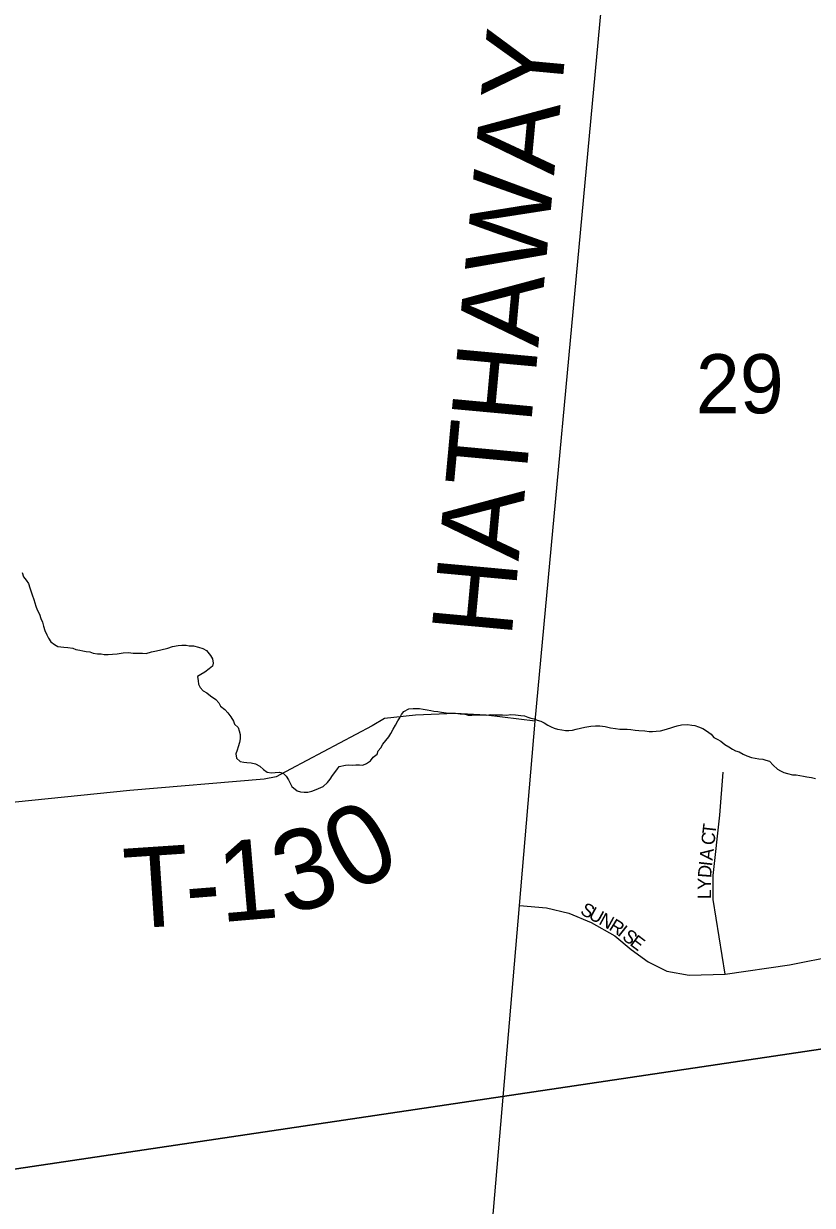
# Model space of a CAD drawing. Extents: x 1310247 to 1664935, y 284496 to 704931.
# Drawn here: x 1495736 to 1498685, y 553181 to 557601 of the extents above; entities that cross this region are included whole.
import ezdxf

# ---------------------------------------------------------------- set-up
doc = ezdxf.new("R2010")
doc.units = 0
for name, color, linetype in [('GM_P_State_Location', 7, 'Continuous'), ('GM_X_County', 7, 'Continuous'), ('GM_X_County_Subdivision_Text', 7, 'Continuous'), ('GM_X_Minor_River_Text', 7, 'Continuous'), ('GM_X_State_Location', 7, 'Continuous'), ('GM_X_Township_Subdivision', 7, 'Continuous'), ('GM_X_US_Location', 7, 'Continuous')]:
    doc.layers.add(name, color=color, linetype=linetype)

msp = doc.modelspace()

# ---------------------------------------------------------------- linework, layer by layer
at = {"layer": 'GM_X_County'}
for points in [[(1495336.9, 558652.9), (1500750.3, 559431.5), (1500264.8, 553995.7), (1494844.9, 553189.2)], [(1494844.9, 553189.2), (1500264.8, 553995.7), (1499794.1, 548615.4), (1494320.9, 547636.3)]]:
    msp.add_lwpolyline(points, close=True, dxfattribs=at)
at = {"layer": 'GM_X_County_Subdivision_Text'}
for points in [[(1497349.5, 551478.9), (1497589.6, 554302.6), (1497648.1, 554991.2), (1498257.7, 561561.1)], [(1497648.1, 554991.2), (1497465.6, 555014.1), (1497347.9, 555020.1), (1497201.2, 555014.1), (1497085.5, 555001.2), (1497039.6, 554974.3), (1496734.3, 554812.6), (1496680, 554783.8), (1496635.6, 554774.7), (1496132.8, 554732.8), (1495216, 554639)]]:
    msp.add_lwpolyline(points, dxfattribs=at)
at = {"layer": 'GM_X_Minor_River_Text'}
for points in [[(1495730.3, 555547.8), (1495735.9, 555531.6), (1495745.6, 555519.3), (1495753.4, 555507.1), (1495759, 555490.9), (1495768.3, 555464.6), (1495773.9, 555446.4), (1495781.3, 555422.1), (1495786.9, 555407.9), (1495794.6, 555391.7), (1495800.2, 555375.5), (1495805.8, 555361.3), (1495809.5, 555347.2), (1495815.1, 555331), (1495822.7, 555314.7), (1495828.4, 555302.5), (1495838.1, 555288.2), (1495851.8, 555277.9), (1495863.7, 555271.5), (1495885.7, 555269), (1495901.7, 555266.6), (1495919.7, 555264.1), (1495931.6, 555259.8), (1495945.6, 555257.4), (1495957.6, 555255.1), (1495969.6, 555252.8), (1495983.6, 555250.5), (1495995.5, 555246.2), (1496011.5, 555243.8), (1496025.5, 555243.4), (1496037.5, 555241.1), (1496051.5, 555240.7), (1496067.6, 555242.3), (1496085.7, 555243.9), (1496107.9, 555247.3), (1496128, 555248.8), (1496146, 555246.4), (1496164, 555245.9), (1496180.1, 555245.5), (1496194.1, 555245.2), (1496214.3, 555250.7), (1496232.5, 555254.2), (1496248.6, 555257.9), (1496274.9, 555265.2), (1496293.1, 555270.8), (1496313.3, 555274.3), (1496327.3, 555275.9), (1496343.4, 555275.5), (1496355.4, 555273.2), (1496371.4, 555272.8), (1496389.4, 555268.4), (1496405.3, 555263.9), (1496419.1, 555255.6), (1496434.7, 555237.1), (1496442.4, 555224.9)], [(1496442.4, 555224.9), (1496444, 555208.8), (1496441.7, 555196.8), (1496429.4, 555187.1), (1496413.1, 555175.5), (1496398.8, 555165.8), (1496386.5, 555158.1), (1496388.1, 555142), (1496389.8, 555129.9), (1496395.5, 555117.7), (1496407.3, 555105.4), (1496421.1, 555097), (1496434.9, 555086.6), (1496454.6, 555072.1), (1496466.3, 555059.7), (1496472, 555047.6), (1496487.7, 555035.1), (1496499.4, 555022.8), (1496511.1, 555008.4), (1496520.7, 554992.1), (1496524.4, 554980), (1496538.2, 554967.6), (1496541.9, 554955.5), (1496545.5, 554941.3), (1496545.1, 554925.3), (1496542.7, 554911.3), (1496538.3, 554895.4), (1496534, 554883.4), (1496529.6, 554869.5), (1496531.2, 554853.4), (1496545, 554841), (1496558.9, 554838.7), (1496570.9, 554836.4), (1496587, 554835.9), (1496602.9, 554831.5), (1496618.7, 554823.1), (1496632.5, 554810.7), (1496646.3, 554800.4), (1496662.2, 554797.9), (1496676.3, 554799.6), (1496692.4, 554801.2), (1496706.4, 554796.8), (1496718.1, 554786.5), (1496725.8, 554772.3), (1496739.2, 554747.8), (1496758.9, 554731.3), (1496770.8, 554727), (1496784.8, 554726.6), (1496798.9, 554726.3), (1496813, 554729.9), (1496829.2, 554735.5), (1496855.6, 554746.9), (1496872, 554762.6), (1496882.4, 554774.3), (1496890.7, 554788.2), (1496907.3, 554809.8), (1496915.7, 554821.7), (1496939.9, 554827.1), (1496952, 554828.8), (1496964, 554826.5), (1496978, 554828.1), (1496992.1, 554827.8), (1497004.1, 554827.5), (1497018.3, 554833.2), (1497032.6, 554842.8), (1497043, 554856.6), (1497057.3, 554868.3), (1497061.6, 554880.2), (1497072, 554892), (1497078.4, 554905.9), (1497090.7, 554919.6), (1497101.1, 554933.4), (1497109.5, 554945.2), (1497117.9, 554961.1), (1497126.3, 554976.9), (1497134.7, 554992.8), (1497143.1, 555004.6), (1497149.4, 555016.5), (1497157.7, 555028.3), (1497176, 555037.9), (1497192.1, 555039.5), (1497204.2, 555039.2), (1497216.2, 555038.9), (1497230.2, 555036.5), (1497244.2, 555034.2), (1497258.1, 555031.8), (1497270.1, 555029.5), (1497284.1, 555027.2), (1497298.1, 555024.8), (1497316.1, 555022.3), (1497332.1, 555021.9), (1497350.2, 555021.5), (1497368.2, 555019), (1497382.2, 555018.7), (1497398.1, 555014.2), (1497412.2, 555013.9), (1497436.3, 555015.3), (1497454.3, 555014.8), (1497466.4, 555014.5), (1497482.5, 555016.1), (1497498.5, 555015.7)], [(1497498.5, 555015.7), (1497514.6, 555015.3), (1497526.6, 555015), (1497542.6, 555014.6), (1497556.7, 555016.3), (1497574.8, 555015.8), (1497594.8, 555013.3), (1497608.8, 555011), (1497620.7, 555006.7), (1497632.6, 555002.3), (1497644.6, 555000), (1497656.5, 554995.7), (1497670.4, 554991.3), (1497682.3, 554985), (1497696.2, 554976.7), (1497708, 554970.3), (1497720, 554966), (1497731.9, 554961.7), (1497747.9, 554959.3), (1497761.9, 554956.9), (1497773.9, 554956.7), (1497788, 554958.3), (1497802.1, 554961.9), (1497818.3, 554965.6), (1497834.4, 554969.2), (1497856.6, 554972.6), (1497874.7, 554974.2), (1497890.7, 554973.8), (1497910.7, 554971.3), (1497930.7, 554966.8), (1497948.7, 554964.3), (1497964.6, 554961.9), (1497978.7, 554961.5), (1497992.7, 554961.2), (1498006.8, 554960.8), (1498022.8, 554958.4), (1498036.7, 554956.1), (1498058.8, 554955.5), (1498074.8, 554953.1), (1498086.8, 554952.8), (1498100.9, 554954.4), (1498117, 554956), (1498131.1, 554959.7), (1498143.3, 554963.4), (1498155.4, 554967.1), (1498167.5, 554970.8), (1498179.7, 554974.5), (1498195.8, 554978.2), (1498217.9, 554979.6), (1498233.9, 554977.2), (1498245.9, 554974.9), (1498259.8, 554970.5), (1498275.7, 554964.1), (1498289.5, 554955.7), (1498307.3, 554943.2), (1498317, 554931), (1498328.9, 554924.6), (1498342.7, 554916.3), (1498358.4, 554903.8), (1498372.3, 554895.5), (1498386.1, 554887.1), (1498398, 554880.8), (1498411.9, 554876.4), (1498425.8, 554868), (1498439.6, 554861.7), (1498457.5, 554855.2), (1498471.5, 554852.8), (1498485.5, 554850.5), (1498499.5, 554850.1), (1498511.5, 554845.8), (1498525.4, 554841.4), (1498539.1, 554827), (1498554.8, 554812.6), (1498566.6, 554806.3), (1498578.5, 554800), (1498592.4, 554795.6), (1498610.4, 554791.1), (1498624.4, 554790.8), (1498638.4, 554788.4), (1498652.4, 554786.1), (1498664.4, 554783.8), (1498682.4, 554781.3), (1498696.3, 554776.9)]]:
    msp.add_lwpolyline(points, dxfattribs=at)
at = {"layer": 'GM_X_State_Location'}
for points in [[(1498358.6, 554045.4), (1498314.7, 554324.1), (1498314.7, 554414.1), (1498338.9, 554640.1), (1498352, 554800.3)], [(1497589.6, 554302.6), (1497691.6, 554293.4), (1497774.9, 554273.7), (1497858.3, 554238.6), (1497946.1, 554188.1), (1498007.5, 554137.6), (1498071.2, 554091.5), (1498141.4, 554056.4), (1498224.8, 554041.1), (1498358.6, 554045.4), (1498600, 554080.6), (1498775.5, 554115.7), (1498992.7, 554190.3), (1499093.7, 554229.8), (1499216.6, 554264.9), (1499339.4, 554291.2), (1499495.2, 554304.4), (1499646.6, 554330.7)]]:
    msp.add_lwpolyline(points, dxfattribs=at)

# ---------------------------------------------------------------- texts
at = {"layer": 'GM_P_State_Location'}
for s, rotation, p in [('T', 83.6625, (1498322.8, 554565.4)), ('C', 83.6491, (1498318.4, 554526)), ('A', 83.6695, (1498312.1, 554469.1)), ('D', 85.603, (1498306.4, 554403.8)), ('I', 83.7805, (1498309.7, 554447.3)), ('Y', 89.5191, (1498306, 554360.7)), ('L', 89.8907, (1498306, 554325.6)), ('S', 331.1497, (1497813.8, 554272.4)), ('U', 331.159, (1497844.7, 554255.4)), ('N', 331.1639, (1497883.2, 554234.2)), ('R', 328.1156, (1497921.2, 554213.3)), ('I', 321.5997, (1497953.6, 554193.2)), ('S', 320.7856, (1497970.6, 554179.7)), ('E', 322.6476, (1497999.3, 554156.3))]:
    msp.add_text(s, height=50, rotation=rotation, dxfattribs=at).set_placement(p)
at = {"layer": 'GM_X_Township_Subdivision'}
for s, rotation, p in [('HATHAWAY', 84.742, (1497559.8, 555300.1)), ('0', 28.9458, (1496966.2, 554343.8)), ('3', 15.3707, (1496716.4, 554265.6)), ('1', 4.8635, (1496473.3, 554239.4)), ('T', 3.8169, (1496120.7, 554214.3)), ('-', 4.5169, (1496348.6, 554229.6))]:
    msp.add_text(s, height=300, rotation=rotation, dxfattribs=at).set_placement(p)
at = {"layer": 'GM_X_US_Location'}
msp.add_text('29', height=221, rotation=0, dxfattribs=at).set_placement((1498249.4, 556143.2))

doc.saveas('drawing.dxf')
